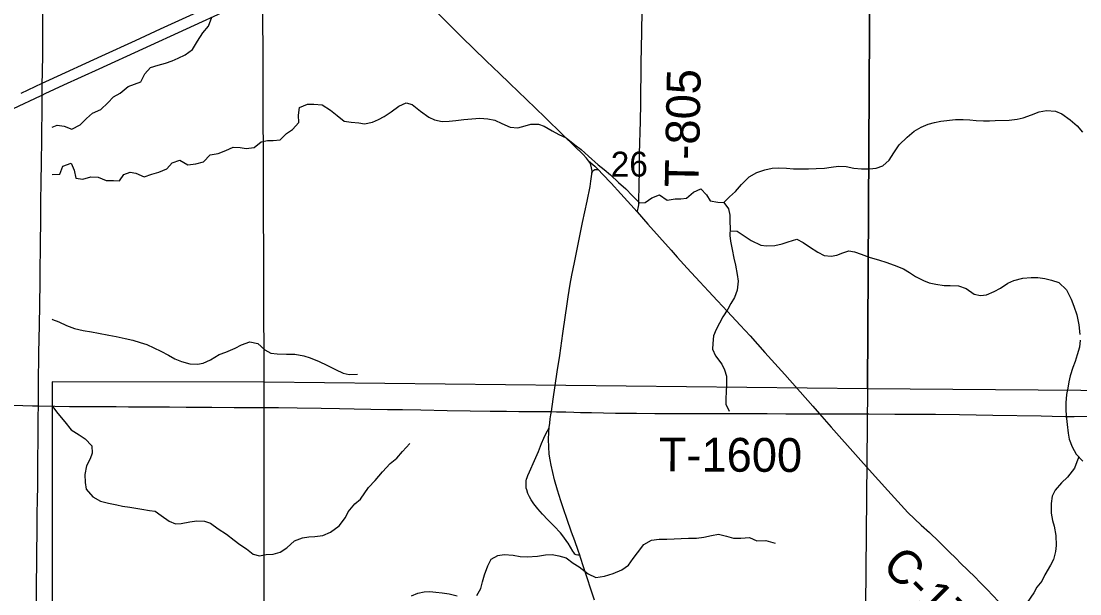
# Model space of a CAD drawing. Extents: x 0 to 34, y 0 to 22.
# Drawn here: x 9.229 to 11.007, y 14.728 to 15.69 of the extents above; entities that cross this region are included whole.
import ezdxf

# ---------------------------------------------------------------- set-up
doc = ezdxf.new("R2010")
doc.units = 0
for name, color, linetype in [('Default', 7, 'Continuous'), ('GM_X_County_Road', 7, 'Continuous'), ('GM_X_County_Road_Text', 7, 'Continuous'), ('GM_X_Interstate_Route', 7, 'Continuous'), ('GM_X_Minor_River', 7, 'Continuous'), ('GM_X_Section', 7, 'Continuous'), ('GM_X_Section_Text', 7, 'Continuous'), ('GM_X_State_Route', 7, 'Continuous'), ('GM_X_Township_Road', 7, 'Continuous'), ('GM_X_Township_Road_Text', 7, 'Continuous')]:
    doc.layers.add(name, color=color, linetype=linetype)

msp = doc.modelspace()

# ---------------------------------------------------------------- linework, layer by layer
at = {"layer": 'Default'}
for points in [[(9.2808, 15.0844), (9.2808, 14.1), (9.6363, 14.1), (9.6367, 15.0837)], [(10.6411, 14.1), (11.6495, 14.1), (11.6541, 15.0645), (10.6501, 15.0726)]]:
    msp.add_lwpolyline(points, close=True, dxfattribs=at)
at = {"layer": 'GM_X_County_Road'}
for points in [[(10.1817, 15.4558), (10.192, 15.4467), (10.1984, 15.4403)], [(10.1873, 15.4344), (10.1879, 15.4363), (10.1888, 15.4382), (10.1904, 15.4399), (10.1923, 15.441), (10.1951, 15.4411), (10.1967, 15.4409), (10.1984, 15.4403)], [(10.1984, 15.4403), (10.2052, 15.4334), (10.2196, 15.418), (10.2357, 15.4005), (10.2524, 15.382), (10.2631, 15.3701)], [(10.2631, 15.3701), (10.2813, 15.3495), (10.3205, 15.3054), (10.3307, 15.2937), (10.3474, 15.2753), (10.3684, 15.2525), (10.3831, 15.2365), (10.398, 15.2206), (10.4151, 15.2026), (10.4362, 15.1798), (10.453, 15.1615), (10.4778, 15.1337), (10.5111, 15.0968), (10.5584, 15.0433), (10.5694, 15.0308)], [(9.1983, 15.0456), (9.248, 15.0442), (9.2578, 15.0442)], [(9.2578, 15.0442), (9.2853, 15.0434), (9.3101, 15.0431), (9.335, 15.043), (9.3474, 15.0429), (9.3627, 15.0427), (9.3759, 15.0427), (9.3885, 15.0427), (9.4092, 15.0425), (9.4311, 15.0425), (9.4497, 15.0424), (9.4777, 15.0422), (9.5056, 15.0419), (9.5491, 15.0417), (9.5864, 15.0412), (9.6019, 15.0411), (9.6143, 15.0411), (9.6609, 15.0411), (9.692, 15.0408), (9.7323, 15.0401), (9.7634, 15.0397), (9.7882, 15.0392), (9.8442, 15.0381), (9.869, 15.0377), (9.9001, 15.0372), (9.944, 15.0363), (9.983, 15.0358), (10.0161, 15.0353), (10.0437, 15.035), (10.0646, 15.0348), (10.0781, 15.0347), (10.089, 15.0347), (10.1043, 15.0346), (10.1124, 15.0344), (10.1192, 15.0345)], [(10.1192, 15.0345), (10.128, 15.034), (10.134, 15.0339), (10.1432, 15.0337), (10.1567, 15.0333), (10.1682, 15.033), (10.1712, 15.0329), (10.1742, 15.0328), (10.1773, 15.0327), (10.1867, 15.0327), (10.2065, 15.0324), (10.2271, 15.032), (10.2405, 15.0318), (10.2621, 15.0315), (10.293, 15.0314), (10.3218, 15.0313), (10.3508, 15.0313), (10.3836, 15.0312), (10.413, 15.0311), (10.4816, 15.031), (10.5127, 15.0308), (10.5406, 15.0306), (10.5694, 15.0308)], [(10.5694, 15.0308), (10.5892, 15.0083), (10.6345, 14.9571), (10.653, 14.9363), (10.6842, 14.9016), (10.7009, 14.8833), (10.7178, 14.8651), (10.7289, 14.8543), (10.7402, 14.8438), (10.754, 14.8313), (10.7697, 14.8164), (10.7873, 14.799), (10.7983, 14.7881), (10.8071, 14.7794), (10.8182, 14.7685), (10.8314, 14.7554), (10.8379, 14.7488), (10.8508, 14.7356), (10.8701, 14.7155)], [(10.5694, 15.0308), (10.5748, 15.0308), (10.6027, 15.0307), (10.6276, 15.0307), (10.6525, 15.0304), (10.696, 15.0303), (10.7302, 15.0301), (10.7644, 15.0299), (10.8048, 15.0293), (10.8328, 15.029), (10.8607, 15.0286), (10.9415, 15.0275), (10.9601, 15.0268), (10.9819, 15.0263), (10.9974, 15.0262), (11.0223, 15.0265)], [(10.1667, 14.7931), (10.1636, 14.7932), (10.161, 14.7937), (10.1587, 14.795), (10.1568, 14.7975), (10.1553, 14.7999), (10.1472, 14.8134), (10.1449, 14.8164), (10.1402, 14.8233), (10.1345, 14.8305), (10.1237, 14.8418), (10.1131, 14.8528), (10.1045, 14.8618), (10.0963, 14.871), (10.0898, 14.8794), (10.0852, 14.886), (10.0822, 14.8913), (10.0796, 14.8969), (10.0778, 14.9027), (10.0771, 14.9057), (10.0767, 14.9087), (10.0766, 14.9118), (10.0768, 14.9149), (10.0771, 14.9179), (10.0776, 14.921), (10.0784, 14.9239), (10.0795, 14.9268), (10.0824, 14.9329), (10.0847, 14.938), (10.0888, 14.9471), (10.0976, 14.9672), (10.1028, 14.9809), (10.1067, 14.99), (10.1092, 14.9957), (10.1126, 15.002), (10.1157, 15.0074)]]:
    msp.add_lwpolyline(points, dxfattribs=at)
at = {"layer": 'GM_X_Interstate_Route'}
for points in [[(9.2285, 15.5695), (9.2642, 15.5862), (9.2763, 15.592), (9.3639, 15.632), (9.4205, 15.6578), (9.4628, 15.6773), (9.5305, 15.7085), (9.6322, 15.755), (9.652, 15.7641), (9.7281, 15.7992), (9.7451, 15.8069), (9.8034, 15.8335)], [(9.2612, 15.5649), (9.2639, 15.5661), (9.2692, 15.5686), (9.3001, 15.5831), (9.3596, 15.61), (9.5799, 15.711), (9.6364, 15.7369), (9.7213, 15.7755), (9.8144, 15.8184)], [(7.9701, 14.9488), (8.0425, 14.9862), (8.1999, 15.0673), (8.2524, 15.0945), (8.257, 15.0969), (8.2744, 15.106), (8.33, 15.1339), (8.3997, 15.1682), (8.4557, 15.1952), (8.6365, 15.2783), (8.7015, 15.3081), (8.7552, 15.3325), (9.0179, 15.453), (9.08, 15.4816), (9.145, 15.5113), (9.2156, 15.5437), (9.2612, 15.5649)]]:
    msp.add_lwpolyline(points, dxfattribs=at)
at = {"layer": 'GM_X_Minor_River'}
for points in [[(9.384, 15.5632), (9.3952, 15.5696), (9.4082, 15.5805), (9.4191, 15.5846), (9.4296, 15.5882), (9.4365, 15.6017), (9.4461, 15.6125), (9.4585, 15.6166), (9.471, 15.6199), (9.4822, 15.6236), (9.4924, 15.628), (9.504, 15.6336), (9.5163, 15.6426), (9.5247, 15.6569), (9.5338, 15.6708), (9.5434, 15.682), (9.5491, 15.6973)], [(9.2808, 15.5124), (9.2892, 15.5154), (9.301, 15.5138), (9.314, 15.5088), (9.3279, 15.5164), (9.3386, 15.5269), (9.3486, 15.5358), (9.3625, 15.5419), (9.374, 15.5531), (9.384, 15.5632)], [(9.2808, 15.4329), (9.2934, 15.4332), (9.2988, 15.4466), (9.3127, 15.4515), (9.3175, 15.4402), (9.3205, 15.4266), (9.3323, 15.4246), (9.3458, 15.4288), (9.3579, 15.4283), (9.3713, 15.4229), (9.3839, 15.4225), (9.3937, 15.4223), (9.401, 15.4327), (9.4119, 15.4368), (9.4215, 15.4347), (9.4352, 15.429), (9.448, 15.4335), (9.4601, 15.4368), (9.4736, 15.4424), (9.4821, 15.4521), (9.4952, 15.4566), (9.5087, 15.4489), (9.5219, 15.4508), (9.5351, 15.4541), (9.5462, 15.4658), (9.5594, 15.468), (9.5725, 15.4732), (9.5849, 15.4785), (9.5963, 15.4783), (9.6065, 15.4763), (9.6198, 15.4778), (9.632, 15.4875), (9.6422, 15.4901), (9.6521, 15.4899), (9.6638, 15.491), (9.6745, 15.5018), (9.6842, 15.5081), (9.6949, 15.5198), (9.6947, 15.5323), (9.6962, 15.5452), (9.7094, 15.5508), (9.7204, 15.5511), (9.734, 15.5499), (9.7483, 15.5408), (9.7595, 15.5319), (9.7714, 15.5223), (9.7828, 15.5207), (9.7957, 15.5195), (9.8052, 15.5178)], [(9.8052, 15.5178), (9.8189, 15.5208), (9.8288, 15.5253), (9.8383, 15.5302), (9.8501, 15.5378), (9.8627, 15.5476), (9.8753, 15.5532), (9.8855, 15.5502), (9.8991, 15.5391), (9.9131, 15.5288), (9.9226, 15.5245), (9.9359, 15.5218), (9.9477, 15.5225), (9.9587, 15.5236), (9.9723, 15.5251), (9.9856, 15.5265), (9.9989, 15.5272), (10.0126, 15.5264), (10.0244, 15.5241), (10.0361, 15.5183), (10.0501, 15.5122), (10.063, 15.511), (10.0752, 15.5144), (10.0847, 15.517), (10.0976, 15.5173), (10.1071, 15.5138), (10.1207, 15.5062), (10.1317, 15.4997), (10.1438, 15.4943), (10.1586, 15.4825), (10.1692, 15.4748), (10.1813, 15.4634), (10.1976, 15.4492), (10.2078, 15.4412), (10.2184, 15.4324), (10.2317, 15.4194), (10.2441, 15.4087), (10.2547, 15.3973), (10.2672, 15.3851), (10.2767, 15.3858), (10.2881, 15.3937), (10.3007, 15.3986), (10.3139, 15.3898), (10.3268, 15.3917), (10.3367, 15.392), (10.3462, 15.3931), (10.3576, 15.4029), (10.3702, 15.4086), (10.3796, 15.3986), (10.3857, 15.3884), (10.399, 15.386), (10.4088, 15.3856), (10.4164, 15.3749), (10.419, 15.3646), (10.419, 15.3533), (10.4197, 15.3426), (10.4189, 15.3301), (10.42, 15.3206), (10.4226, 15.3069), (10.4256, 15.292), (10.4282, 15.2803), (10.4312, 15.2647), (10.4327, 15.2536), (10.4311, 15.2384), (10.4269, 15.2263), (10.4208, 15.2161), (10.4154, 15.2066), (10.4074, 15.1937), (10.4017, 15.1831), (10.3959, 15.1721), (10.3917, 15.1615), (10.3901, 15.149), (10.3897, 15.1395), (10.395, 15.128), (10.4052, 15.1143), (10.4097, 15.1044), (10.4131, 15.0938), (10.4134, 15.0797), (10.4126, 15.0672), (10.4122, 15.0569), (10.4122, 15.0467), (10.4175, 15.0349)], [(10.4088, 15.3856), (10.4184, 15.3954), (10.4283, 15.4041), (10.4386, 15.4159), (10.4515, 15.4287), (10.4644, 15.4359), (10.4774, 15.4404), (10.4899, 15.4434), (10.4998, 15.4437), (10.5142, 15.4433), (10.526, 15.4425), (10.5374, 15.442), (10.551, 15.4423), (10.5639, 15.4427), (10.5776, 15.4434), (10.589, 15.4452), (10.6012, 15.4467), (10.6144, 15.4459), (10.627, 15.4431), (10.6399, 15.4423), (10.6532, 15.4423), (10.6649, 15.4434), (10.6759, 15.4475), (10.6866, 15.4569), (10.6942, 15.4691), (10.7034, 15.4827), (10.7167, 15.4956), (10.7285, 15.5054), (10.7403, 15.5122), (10.7521, 15.5174), (10.7624, 15.5201), (10.7734, 15.5223), (10.7977, 15.5252), (10.811, 15.5252), (10.822, 15.5244), (10.8326, 15.5235), (10.8448, 15.5231), (10.855, 15.5231), (10.8645, 15.5234), (10.8881, 15.5241), (10.9017, 15.5259), (10.9116, 15.5278), (10.9253, 15.533), (10.9386, 15.5379), (10.9508, 15.5401), (10.9656, 15.5389), (10.9762, 15.5347), (10.9906, 15.5244), (11.0023, 15.5144), (11.011, 15.5038)], [(10.4194, 15.3382), (10.4314, 15.3376), (10.4447, 15.3284), (10.4549, 15.3219), (10.4708, 15.3139), (10.4807, 15.3127), (10.4944, 15.3134), (10.5069, 15.3164), (10.5168, 15.3194), (10.5312, 15.3239), (10.5419, 15.3185), (10.5528, 15.3112), (10.5669, 15.3024), (10.5775, 15.2967), (10.5888, 15.2955), (10.5987, 15.2974), (10.6086, 15.3011), (10.6189, 15.3045), (10.6284, 15.3029), (10.6397, 15.2991), (10.653, 15.2941), (10.6701, 15.2887), (10.6811, 15.2856), (10.6951, 15.2806), (10.7103, 15.2741), (10.7205, 15.2683), (10.7307, 15.2611), (10.744, 15.2549), (10.7538, 15.2507), (10.7648, 15.2484), (10.7789, 15.2464), (10.7891, 15.2464), (10.8032, 15.2455), (10.8157, 15.2413), (10.8293, 15.2314), (10.8399, 15.2294), (10.8498, 15.2305), (10.8627, 15.2362), (10.8734, 15.2418), (10.886, 15.2501), (10.8958, 15.2546), (10.911, 15.2587), (10.9251, 15.2598), (10.9361, 15.2594), (10.9479, 15.2578), (10.9592, 15.2551), (10.9714, 15.2513), (10.9842, 15.2387), (10.9922, 15.2234), (10.9967, 15.2116), (11.0016, 15.1968), (11.0053, 15.1801), (11.0068, 15.1637)], [(9.2808, 15.1894), (9.2813, 15.1893), (9.292, 15.1854), (9.3046, 15.1789), (9.3184, 15.1739), (9.3329, 15.1708), (9.3469, 15.1681), (9.3583, 15.1661), (9.3762, 15.1627), (9.388, 15.1603), (9.4033, 15.1573), (9.4162, 15.1546), (9.4288, 15.1507), (9.4395, 15.1471), (9.4632, 15.1359), (9.4759, 15.1294), (9.487, 15.1232), (9.4981, 15.1186), (9.5119, 15.1147), (9.5248, 15.1143), (9.5346, 15.116), (9.5466, 15.1216), (9.5615, 15.1303), (9.5724, 15.1344), (9.5882, 15.1412), (9.599, 15.1468), (9.6129, 15.1516), (9.6259, 15.1485), (9.6382, 15.1382), (9.6478, 15.1327), (9.6589, 15.1315), (9.6744, 15.1311), (9.6881, 15.1307), (9.7033, 15.128), (9.7143, 15.1248), (9.7289, 15.1187), (9.7419, 15.1126), (9.7565, 15.105), (9.7695, 15.0988), (9.7798, 15.0968), (9.7934, 15.0971)], [(11.0071, 15.1542), (11.0059, 15.1428), (11.0025, 15.1299), (10.999, 15.1185), (10.9952, 15.1087), (10.9906, 15.0946), (10.9883, 15.0844), (10.9863, 15.0737), (10.9844, 15.0631), (10.9832, 15.0491), (10.9831, 15.0354), (10.9842, 15.0225), (10.9853, 15.0126), (10.9872, 14.9981), (10.989, 14.9879), (10.9936, 14.9753), (11.0007, 14.9631), (11.0117, 14.9513)], [(9.2808, 15.0437), (9.2813, 15.0432), (9.2902, 15.0313), (9.3019, 15.0171), (9.3129, 15.0037), (9.3259, 14.9953), (9.3363, 14.9884), (9.3472, 14.9769), (9.3479, 14.9647), (9.3447, 14.9548), (9.3385, 14.9433), (9.3358, 14.9288), (9.3361, 14.9155), (9.3379, 14.9038), (9.3488, 14.8911), (9.3622, 14.8839), (9.3752, 14.8804), (9.3893, 14.8777), (9.3988, 14.8756), (9.411, 14.8737), (9.4212, 14.8724), (9.4311, 14.8703), (9.4441, 14.8684), (9.4539, 14.8671), (9.464, 14.8597), (9.4775, 14.8502), (9.4878, 14.8459), (9.4976, 14.8461), (9.512, 14.8491), (9.5237, 14.8509), (9.5366, 14.8501), (9.5465, 14.8469), (9.5596, 14.8373), (9.5734, 14.8286), (9.5862, 14.8186), (9.5962, 14.8109), (9.6074, 14.8036), (9.6185, 14.7951), (9.6292, 14.7923), (9.6402, 14.7941), (9.6519, 14.7948), (9.6636, 14.7984), (9.6751, 14.8056), (9.6877, 14.8172), (9.7013, 14.8225), (9.7118, 14.8239), (9.7217, 14.8245), (9.7353, 14.8263), (9.7484, 14.8316), (9.7629, 14.8422), (9.7732, 14.8565), (9.7776, 14.866), (9.789, 14.8796), (9.7987, 14.887), (9.8122, 14.9068)], [(9.8122, 14.9068), (9.8233, 14.9186), (9.8358, 14.9329), (9.8484, 14.9469), (9.8598, 14.9564), (9.8694, 14.9674), (9.8816, 14.981)], [(11.005, 14.9585), (11.0018, 14.9502), (10.9976, 14.9396), (10.9862, 14.9244), (10.9759, 14.9146), (10.9652, 14.9025), (10.9602, 14.8922), (10.9583, 14.8801), (10.9586, 14.8638), (10.9608, 14.8512), (10.9635, 14.8417), (10.9665, 14.8261), (10.9668, 14.8094), (10.966, 14.7991), (10.9625, 14.7859), (10.9575, 14.7764), (10.948, 14.7601), (10.943, 14.7495), (10.9343, 14.7392), (10.9297, 14.7298), (10.9121, 14.7048), (10.9049, 14.6949)], [(9.9942, 14.7255), (10.0007, 14.7373), (10.0034, 14.7483), (10.0068, 14.7601), (10.0122, 14.7752), (10.0183, 14.7862), (10.029, 14.7926), (10.0396, 14.7945), (10.0548, 14.7933), (10.0669, 14.791), (10.0783, 14.7905), (10.0958, 14.7916), (10.1091, 14.7938), (10.1205, 14.7941), (10.1319, 14.7922), (10.144, 14.7887), (10.1557, 14.7799), (10.1656, 14.7734), (10.1811, 14.7616), (10.194, 14.7554), (10.2084, 14.7577), (10.2232, 14.7625), (10.2373, 14.7685), (10.2487, 14.7765), (10.2567, 14.7875), (10.264, 14.7973), (10.2743, 14.8113), (10.2876, 14.8185), (10.3001, 14.8199), (10.313, 14.8203), (10.3495, 14.8216), (10.3628, 14.8219), (10.3753, 14.8234), (10.3882, 14.8264), (10.4, 14.8282), (10.4133, 14.8251), (10.4251, 14.8217), (10.4376, 14.8216), (10.452, 14.8227), (10.4645, 14.8173), (10.4793, 14.818), (10.4949, 14.8134)], [(9.8841, 14.7249), (9.8947, 14.7294), (9.9057, 14.7316), (9.9152, 14.732), (9.9251, 14.7308), (9.9357, 14.73), (9.9475, 14.7284), (9.9612, 14.7249)]]:
    msp.add_lwpolyline(points, dxfattribs=at)
at = {"layer": 'GM_X_Section'}
for points in [[(9.6337, 16.083), (10.6556, 16.0807), (10.6501, 15.0726), (9.6367, 15.0837)], [(11.6595, 16.0824), (11.6541, 15.0645), (10.6501, 15.0726), (10.6556, 16.0807), (10.9857, 16.0787), (11.1308, 16.065), (11.2434, 16.0596), (11.4045, 16.0641)]]:
    msp.add_lwpolyline(points, close=True, dxfattribs=at)
at = {"layer": 'GM_X_State_Route'}
for points in [[(10.0221, 15.6118), (10.0091, 15.6244), (9.989, 15.6437), (9.969, 15.6633), (9.9446, 15.6873), (9.9208, 15.7118), (9.9055, 15.7273), (9.8798, 15.7543), (9.8626, 15.7722), (9.8274, 15.8086)], [(9.2638, 15.5481), (9.2639, 15.5661), (9.2639, 15.5714), (9.2642, 15.5862), (9.2644, 15.6025), (9.265, 15.6367), (9.2653, 15.674), (9.2652, 15.7113), (9.2653, 15.7152)], [(10.1916, 14.7175), (10.1731, 14.7737), (10.1679, 14.7892), (10.1667, 14.7931), (10.164, 14.801), (10.1583, 14.817), (10.1532, 14.8316), (10.145, 14.8549), (10.14, 14.8696), (10.1352, 14.8843), (10.1297, 14.9021), (10.1245, 14.9199), (10.1214, 14.932), (10.1188, 14.9441), (10.1172, 14.9533), (10.1155, 14.9629), (10.1147, 14.975), (10.1145, 14.9874), (10.1149, 14.9997), (10.1157, 15.0074), (10.1164, 15.015), (10.1173, 15.0224), (10.1183, 15.0291), (10.1192, 15.0345), (10.122, 15.0553), (10.1291, 15.1012), (10.1331, 15.1288), (10.1384, 15.1656), (10.1431, 15.1962), (10.1453, 15.2116), (10.1476, 15.2269), (10.151, 15.2483), (10.1536, 15.2636), (10.1578, 15.2849), (10.1651, 15.3214), (10.1714, 15.3518), (10.1792, 15.3881), (10.1842, 15.4124), (10.1856, 15.4215), (10.1872, 15.433), (10.1873, 15.4344), (10.1874, 15.4385), (10.1867, 15.4439), (10.1853, 15.4488), (10.1835, 15.4528), (10.1817, 15.4558), (10.1782, 15.4599), (10.1718, 15.4667), (10.1585, 15.4797), (10.1385, 15.4992), (10.1085, 15.5286), (10.0925, 15.5442), (10.0772, 15.5588), (10.0494, 15.5857), (10.0314, 15.6028), (10.0221, 15.6118)], [(9.2634, 15.5084), (9.2637, 15.5341), (9.2638, 15.5481)], [(9.2578, 15.0442), (9.2578, 15.0523), (9.2579, 15.0803), (9.2585, 15.1331), (9.2593, 15.1798), (9.2598, 15.2139), (9.2605, 15.2525), (9.2608, 15.2772), (9.2611, 15.3053), (9.2612, 15.3234), (9.2617, 15.3489), (9.2618, 15.388), (9.2622, 15.419), (9.2626, 15.4533), (9.2632, 15.4906), (9.2634, 15.5084)], [(9.2513, 14.5423), (9.2513, 14.5438), (9.252, 14.5872), (9.2531, 14.6401), (9.2537, 14.6835), (9.254, 14.7022), (9.2542, 14.7208), (9.2551, 14.8046), (9.2553, 14.8263), (9.2555, 14.8481), (9.2557, 14.8667), (9.2559, 14.8822), (9.2564, 14.9131), (9.2565, 14.9286), (9.2566, 14.9442), (9.2575, 14.997), (9.2574, 15.025), (9.2578, 15.0442)]]:
    msp.add_lwpolyline(points, dxfattribs=at)
at = {"layer": 'GM_X_Township_Road'}
for points in [[(10.2631, 15.3701), (10.2643, 15.3738), (10.265, 15.3761), (10.2655, 15.3791), (10.2659, 15.3817), (10.266, 15.3841), (10.2661, 15.3893), (10.2665, 15.4139), (10.2669, 15.4399), (10.2674, 15.4673), (10.2686, 15.5222), (10.2692, 15.5522), (10.2701, 15.6198), (10.271, 15.6718), (10.2727, 15.7811), (10.2729, 15.7991), (10.2736, 15.8248), (10.2737, 15.8414), (10.2736, 15.8551), (10.2737, 15.8707), (10.2742, 15.8862)], [(10.1192, 15.0345), (10.128, 15.034), (10.134, 15.0339), (10.1432, 15.0337), (10.1567, 15.0333), (10.1682, 15.033), (10.1712, 15.0329), (10.1742, 15.0328), (10.1773, 15.0327), (10.1867, 15.0327), (10.2065, 15.0324), (10.2271, 15.032), (10.2405, 15.0318), (10.2621, 15.0315), (10.293, 15.0314), (10.3218, 15.0313), (10.3508, 15.0313), (10.3836, 15.0312), (10.413, 15.0311), (10.4816, 15.031), (10.5127, 15.0308), (10.5406, 15.0306), (10.5694, 15.0308)], [(10.5694, 15.0308), (10.5748, 15.0308), (10.6027, 15.0307), (10.6276, 15.0307), (10.6525, 15.0304), (10.696, 15.0303), (10.7302, 15.0301), (10.7644, 15.0299), (10.8048, 15.0293), (10.8328, 15.029), (10.8607, 15.0286), (10.9415, 15.0275), (10.9601, 15.0268), (10.9819, 15.0263), (10.9974, 15.0262), (11.0223, 15.0265)]]:
    msp.add_lwpolyline(points, dxfattribs=at)

# ---------------------------------------------------------------- texts
at = {"layer": 'GM_X_County_Road_Text'}
msp.add_text('C-1775', height=0.05682, rotation=315.0006, dxfattribs=at).set_placement((10.6723, 14.7732))
at = {"layer": 'GM_X_Section_Text'}
msp.add_text('26', height=0.04186, rotation=0, dxfattribs=at).set_placement((10.2189, 15.4292))
at = {"layer": 'GM_X_Township_Road_Text'}
for s, rotation, p in [('T-805', 88.8927, (10.3663, 15.4109)), ('T-1600', 359.7643, (10.2995, 14.9339))]:
    msp.add_text(s, height=0.05682, rotation=rotation, dxfattribs=at).set_placement(p)

doc.saveas('drawing.dxf')
